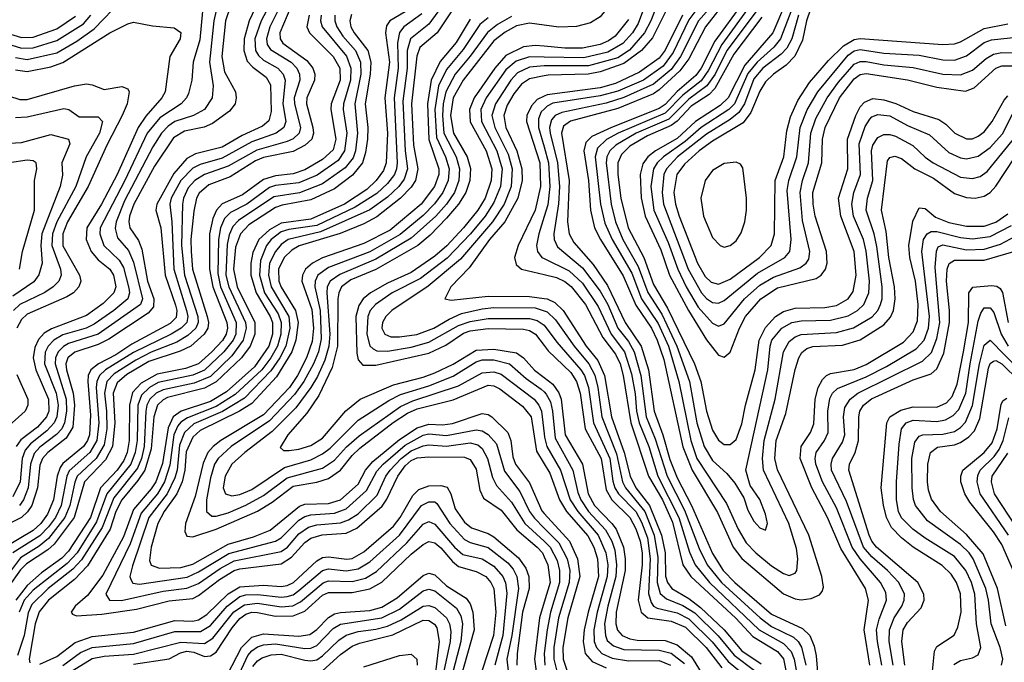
# Model space of a CAD drawing. Header units: inches. Extents: x 501365 to 657855, y 482276 to 547543.
# Tile 432 of 656: x 558224 to 561558, y 534700 to 536874. Entities that reach past the tile are written whole.
import ezdxf

# ---------------------------------------------------------------- set-up
doc = ezdxf.new("R2010")
doc.units = ezdxf.units.IN
doc.header["$MEASUREMENT"] = 0
doc.layers.add('A5553', color=7, linetype='Continuous')
doc.layers.add('A5563', color=7, linetype='Continuous')

msp = doc.modelspace()

# ---------------------------------------------------------------- linework, layer by layer
at = {"layer": 'A5553', "color": 5}
for points, elevation in [([(559150, 537074.8), (559042, 536870), (559020.7, 536810), (559023, 536770), (559032.6, 536752.6), (559050, 536737.4), (559098.8, 536710), (559116.8, 536690), (559122.8, 536670), (559114.9, 536590), (559125.5, 536530), (559119, 536510), (559092.5, 536490), (559010, 536460.4), (558910, 536405.3), (558835.4, 536384.6), (558810, 536371.8), (558770.2, 536330), (558737.1, 536270), (558732.9, 536250), (558739.8, 536190), (558746.2, 536030), (558789.4, 535890), (558793.8, 535870), (558790, 535850), (558770.6, 535830), (558737.1, 535810), (558610, 535748.6), (558514.7, 535690), (558494.8, 535670), (558486, 535650), (558483.7, 535630), (558492.3, 535510), (558485.3, 535450), (558462, 535410), (558391.8, 535348.2), (558383.4, 535330), (558364.2, 535230), (558345.3, 535190), (558322, 535158), (558292, 535128), (558201.6, 535070)], 3340), ([(558975.1, 537030), (558921.6, 536870), (558908.2, 536750), (558918.3, 536698.3), (558954.6, 536630), (558957.7, 536610), (558953.5, 536590), (558935, 536565), (558877.4, 536522.6), (558849.4, 536510.6), (558782.5, 536497.5), (558745.6, 536474.4), (558681, 536379), (558611.3, 536250), (558595.6, 536210), (558593.4, 536190), (558597.3, 536170), (558626.9, 536126.9), (558637.7, 536097.7), (558656.8, 535990), (558678, 535930), (558677.2, 535902.8), (558658.9, 535881.1), (558526.6, 535793.4), (558490, 535775), (558410.5, 535749.5), (558387.6, 535730), (558380.9, 535710), (558383, 535690), (558405, 535610), (558410.4, 535570), (558404.7, 535495.3), (558381.7, 535458.3), (558319.7, 535410), (558301.8, 535390), (558292.7, 535367.3), (558284.9, 535290), (558265.6, 535230), (558251.1, 535208.9), (558230, 535190), (558149.1, 535150.9)], 3280), ([(559086.1, 537050), (559001.6, 536870), (558984.4, 536810), (558982.7, 536770), (558994.3, 536734.3), (559013.6, 536713.6), (559059.3, 536679.3), (559073.3, 536653.3), (559076.1, 536563.9), (559068.1, 536531.9), (559046.3, 536513.7), (558977.7, 536482.3), (558910, 536442.9), (558819.8, 536420.2), (558790, 536404.7), (558746.7, 536353.3), (558688.2, 536250), (558685.4, 536230), (558702.4, 536170), (558717.1, 536010), (558751.6, 535908.4), (558756.2, 535890), (558753.7, 535866.3), (558733.8, 535846.2), (558604.1, 535775.9), (558550, 535740.4), (558490.6, 535709.4), (558465.2, 535690), (558456.7, 535670), (558455.1, 535650), (558464.2, 535535.8), (558460.7, 535470), (558453.8, 535450), (558439.8, 535430), (558370, 535373), (558360.8, 535359.2), (558350.8, 535330), (558338.3, 535250), (558318.8, 535201.2), (558296.3, 535170), (558270, 535146.1), (558174.9, 535090)], 3320), ([(559110.9, 536929.1), (559071.6, 536850), (559060.3, 536810), (559062.2, 536790), (559073, 536773), (559143.1, 536730), (559162.2, 536710), (559171.9, 536690), (559173.3, 536670), (559154.2, 536610), (559154.3, 536590), (559175.5, 536510), (559170.6, 536490), (559150, 536471.6), (559130, 536462.1), (559027.3, 536432.7), (558930, 536378.2), (558849.5, 536350.5), (558817.4, 536330), (558795.2, 536304.8), (558778.9, 536270), (558775.9, 536250), (558772.4, 536110), (558782.2, 536010), (558827.2, 535870), (558828.5, 535850), (558820.4, 535830), (558793.8, 535806.2), (558756.6, 535783.4), (558670, 535749.1), (558617.5, 535722.5), (558543.9, 535676.1), (558519.7, 535650), (558511.2, 535610), (558518.4, 535550), (558519.3, 535490), (558510, 535435.6), (558483.1, 535390), (558419, 535330), (558410.5, 535309.5), (558394.6, 535230), (558377.7, 535190), (558321.6, 535118.4), (558290, 535092.3), (558227, 535053), (558170, 534976.1)], 3360), ([(558210, 536746), (558250, 536739.5), (558350, 536762), (558418.1, 536801.9), (558476.4, 536843.6), (558570, 536942)], 3240), ([(558895.5, 536930), (558881.8, 536870), (558867.2, 536730), (558879.2, 536650), (558875.9, 536610), (558849.6, 536570), (558813.1, 536550), (558750, 536529.7), (558726.5, 536513.5), (558704.6, 536490), (558675.6, 536444.4), (558579.2, 536260.8), (558550.7, 536190), (558547.7, 536167.7), (558555.9, 536135.9), (558593.2, 536093.2), (558610, 536054.1), (558640.4, 535930), (558633.5, 535910), (558490.4, 535810), (558390, 535778.2), (558372.1, 535767.9), (558354.5, 535750), (558345.7, 535730), (558344.6, 535710), (558381.5, 535590), (558382.5, 535550), (558376, 535510), (558366.5, 535490), (558349.1, 535470.9), (558292.6, 535427.4), (558273.4, 535406.6), (558261.4, 535370), (558253.5, 535290), (558237.3, 535250), (558223.8, 535230)], 3260), ([(559661.7, 536930), (559610, 536858.8), (559547, 536810), (559535.9, 536770), (559536.1, 536710), (559521.9, 536598.1), (559529.6, 536430), (559537.2, 536370), (559525.8, 536334.2), (559508.2, 536310), (559470, 536273.3), (559410, 536231.1), (559243.2, 536156.8), (559132.8, 536130), (559110, 536113.7), (559089.9, 536090.1), (559070.4, 536050), (559066.4, 536010), (559075.6, 535970), (559135.7, 535870), (559138.9, 535830), (559125.9, 535770), (559105.1, 535730), (559074.3, 535685.7), (558986, 535594), (558911.2, 535548.8), (558813.6, 535506.4), (558782.1, 535477.9), (558765, 535435), (558757, 535350), (558750, 535324.2), (558723.5, 535270), (558661.5, 535190), (558605.9, 535025.9), (558597.7, 534990), (558600.1, 534980.1), (558607.6, 534967.6), (558630, 534964.4), (558791.5, 534988.5), (558830, 535005.8), (558932.1, 535067.9), (559090.7, 535109.3), (559110, 535121.5), (559170, 535180.5), (559190, 535193.3), (559210, 535199.1), (559290, 535204.5), (559330, 535219), (559399, 535281), (559433.6, 535346.4), (559454.6, 535370), (559530, 535435), (559590, 535468.6), (559610, 535472.9), (559670, 535467.5), (559770, 535486.9), (559790, 535483.5), (559810, 535471), (559839.1, 535439.1), (559866.3, 535346.3), (559918.2, 535278.2), (559950.5, 535210), (559967.1, 535187.1), (560000, 535153.9)], 3560), ([(559698.8, 536921.2), (559638.3, 536830), (559579.6, 536780.4), (559569.1, 536750.9), (559550.6, 536590), (559558.1, 536450), (559572.9, 536370), (559564.2, 536330), (559550, 536307.6), (559514.2, 536270), (559433.3, 536206.7), (559390, 536183.4), (559309, 536151), (559171.1, 536108.9), (559145.3, 536094.7), (559119.5, 536070), (559100.8, 536030), (559101.8, 535990), (559109.5, 535969.5), (559158.6, 535890), (559167.3, 535850), (559159.8, 535790), (559145.2, 535750), (559094.2, 535665.8), (559010, 535576.1), (558968.1, 535550), (558835.5, 535484.5), (558810, 535462.2), (558788.5, 535411.5), (558783.8, 535350), (558774.8, 535310), (558756.2, 535270), (558713.5, 535210), (558691.5, 535170), (558669.5, 535089.5), (558664.2, 535044.2), (558670, 535028.2), (558698.1, 535018.1), (558770, 535021), (558810, 535032.3), (558930, 535099.6), (559015.4, 535124.6), (559072.9, 535147.1), (559171.3, 535228.7), (559190, 535235.1), (559270, 535237.4), (559310.1, 535249.9), (559370, 535302.8), (559395.5, 535350), (559420.2, 535379.8), (559510, 535454.3), (559570, 535492.7), (559610, 535505.7), (559656, 535503.9), (559690, 535508.3), (559790, 535541.8), (559810, 535538.7), (559822.5, 535530), (559877.2, 535477.2), (559887, 535450), (559894.6, 535394.6), (559902.8, 535370), (559950, 535306.9), (559992.1, 535212.1), (560000, 535203.5)], 3580), ([(558110, 536815.4), (558230, 536778.1), (558270, 536779), (558350, 536803.7), (558439.8, 536860.2), (558465.5, 536890)], 3260), ([(559142.6, 536917.4), (559105.2, 536830), (559106, 536810), (559115.3, 536795.3), (559196.3, 536736.3), (559216.3, 536710), (559223.2, 536690), (559222.6, 536670), (559196.8, 536610), (559195.5, 536590), (559217.1, 536510), (559219.2, 536490), (559213.3, 536470), (559190.7, 536449.3), (559150, 536428.2), (559050, 536407.5), (559023.1, 536396.9), (558937.5, 536342.5), (558864.6, 536315.4), (558832.5, 536287.5), (558822.9, 536270), (558813.5, 536226.5), (558804.2, 536130), (558804.8, 536090), (558809.9, 536030), (558859.4, 535870), (558864, 535850), (558861.2, 535830), (558848.9, 535810), (558803.4, 535770), (558767.1, 535752.9), (558662.1, 535717.9), (558586.6, 535673.4), (558554.7, 535645.3), (558540.6, 535610), (558546.6, 535510), (558538, 535430), (558514.8, 535385.2), (558444, 535310), (558408.4, 535190), (558340.6, 535099.4), (558319.3, 535080.7), (558246.8, 535033.2), (558227, 535013), (558185.5, 534954.5)], 3380), ([(558843.2, 536903.2), (558833.9, 536806.1), (558812, 536730), (558807.6, 536670), (558795.5, 536624.5), (558788.8, 536610), (558770.6, 536590), (558698.3, 536541.7), (558656, 536490), (558580, 536330), (558497.1, 536170), (558495.8, 536150), (558508.9, 536110), (558561, 536061), (558575.5, 536035.5), (558594, 535966), (558596, 535950), (558590.8, 535930), (558543.5, 535890), (558476.4, 535843.6), (558449, 535831), (558370, 535807.5), (558339.4, 535790), (558320.3, 535770), (558310.2, 535749.8), (558308.4, 535710), (558348, 535610), (558354.4, 535570), (558349.6, 535530.4), (558340.5, 535510), (558316.6, 535483.4), (558260.4, 535439.6), (558242.6, 535417.4), (558233.2, 535390), (558226.1, 535310), (558200.6, 535259.4)], 3240), ([(559204.1, 536890), (559196.5, 536850), (559205.7, 536830), (559285.7, 536750), (559308.4, 536710), (559308.9, 536670), (559279.3, 536590), (559277.8, 536570), (559294.9, 536470), (559285.7, 536434.3), (559250, 536400.7), (559190, 536366.3), (559150, 536352.5), (559090, 536346.4), (559050, 536333.7), (558978.8, 536281.2), (558910, 536250.8), (558890.2, 536229.8), (558878.6, 536201.4), (558867.2, 536150), (558867.4, 536030), (558878.8, 535970), (558926, 535850), (558927.9, 535830), (558923.3, 535810), (558910.7, 535789.3), (558875.3, 535750), (558830, 535710.3), (558785.7, 535694.3), (558690, 535675.2), (558636.1, 535643.9), (558606.7, 535613.3), (558596.4, 535570), (558595.5, 535450), (558588.2, 535410), (558577.1, 535382.9), (558554.8, 535350), (558497.9, 535290), (558464.5, 535190), (558390, 535075.5), (558367.4, 535052.6), (558297.7, 535002.3), (558250, 534960), (558211.5, 534910)], 3420), ([(559291.8, 536890), (559291.8, 536870), (559298.5, 536850), (559318.5, 536818.5), (559361.4, 536770), (559378.8, 536730), (559379.9, 536690), (559358.9, 536590), (559368.4, 536490), (559361.5, 536430), (559353.7, 536406.3), (559326.9, 536373.1), (559250, 536318.6), (559171.5, 536288.5), (559085.3, 536274.7), (558965.2, 536194.8), (558945.7, 536174.3), (558933.8, 536146.2), (558926.7, 536113.3), (558922.1, 536010), (558932.7, 535970), (558988.9, 535850), (558991.6, 535830), (558980.9, 535790), (558942.9, 535737.1), (558870, 535667.3), (558815.1, 535644.9), (558710, 535622.3), (558686.6, 535610), (558665.4, 535590), (558655.2, 535570), (558651.7, 535550), (558645.8, 535430), (558637, 535390), (558622.7, 535357.3), (558543.6, 535256.4), (558503.8, 535156.2), (558433.5, 535046.5), (558404.6, 535015.4), (558321.1, 534950), (558265, 534895), (558252.8, 534867.2), (558239.7, 534790), (558216.8, 534723.2)], 3460), ([(559245.5, 536890), (559242.6, 536870), (559248.7, 536850), (559331, 536751), (559346, 536710), (559344.2, 536670), (559320.6, 536590), (559319.1, 536570), (559331.7, 536490), (559324.6, 536430), (559302.2, 536397.8), (559232, 536348), (559170, 536322.6), (559090, 536312.7), (559070, 536305.9), (558993.6, 536250), (558938.3, 536221.7), (558918.2, 536201.8), (558904.3, 536170), (558896.9, 536130), (558895, 536015), (558904.7, 535970), (558956.8, 535850), (558956.4, 535810), (558947.1, 535790), (558915.6, 535750), (558850, 535687.8), (558810, 535671.1), (558693.6, 535646.4), (558664.3, 535630), (558636.6, 535603.4), (558624, 535570), (558621.9, 535450), (558615, 535410), (558600.4, 535370), (558519.3, 535270), (558484.7, 535175.3), (558418.6, 535070), (558385.4, 535034.6), (558270, 534943.5), (558239.5, 534910), (558222.6, 534870)], 3440), ([(559347.8, 536892.2), (559342.5, 536870), (559346, 536850), (559356.3, 536830), (559403, 536770), (559413.4, 536730), (559411.4, 536690), (559394.5, 536590), (559403, 536510), (559402.5, 536470), (559395.6, 536424.4), (559384.7, 536390), (559351.5, 536348.5), (559290, 536302.2), (559210, 536264.3), (559113, 536247), (559090, 536238.7), (559000.3, 536179.7), (558972.3, 536150), (558955.1, 536104.9), (558947.8, 536030), (558961.1, 535970), (559020.7, 535850), (559020.4, 535810), (559004.5, 535770), (558975.6, 535730), (558890, 535648.6), (558850, 535627.9), (558724.6, 535595.4), (558710, 535588.5), (558691.1, 535570), (558678.4, 535530), (558670, 535422.6), (558648, 535350), (558624.8, 535315.2), (558569.9, 535250.1), (558550.3, 535210), (558530.2, 535150), (558453.5, 535026.5), (558410, 534979.5), (558322, 534910), (558289.8, 534870.2), (558276.9, 534830), (558256.1, 534710), (558258.1, 534698.1)], 3480), ([(559548.4, 536911.6), (559478, 536870), (559466.3, 536853.7), (559462.8, 536830), (559476.2, 536730), (559460.7, 536610), (559469.6, 536490), (559464.6, 536390), (559456.4, 536363.6), (559431, 536330), (559399.9, 536300.1), (559323.8, 536250), (559210, 536199), (559110, 536185.9), (559070, 536163.2), (559033.6, 536130), (559013.7, 536086.3), (559007.1, 536050), (559006.7, 536010), (559024.5, 535950), (559072.5, 535870), (559080, 535850), (559080.5, 535810), (559067.4, 535770), (559019.8, 535700.2), (558924.6, 535615.4), (558870, 535582.3), (558770.7, 535549.3), (558743.4, 535530), (558727, 535493), (558707.7, 535372.4), (558685.2, 535310), (558670, 535286.4), (558610, 535217.2), (558576.1, 535123.9), (558505.7, 534994.3), (558454, 534926), (558412.2, 534890), (558398.9, 534870), (558403.1, 534863.1), (558417, 534857), (558502.5, 534862.5), (558619.9, 534880.1), (558730, 534908.3), (558810, 534916.2), (558830, 534925.5), (558900.4, 534979.6), (558950, 535010), (558970, 535016.6), (559110, 535033.5), (559144.7, 535055.3), (559190, 535105.2), (559210, 535120), (559248.8, 535131.2), (559330, 535136.6), (559366, 535154), (559451.7, 535228.3), (559467.7, 535252.3), (559504.4, 535330), (559530, 535365.1), (559550, 535382.3), (559570, 535391.4), (559610, 535395.1), (559730, 535393.9), (559750, 535385.7), (559770, 535353.9), (559782.3, 535282.3), (559795.2, 535255.2), (559854.6, 535214.6), (559908, 535148), (559976.6, 535090), (559994, 535070), (560000, 535057)], 3520), ([(559586.3, 536893.7), (559525.1, 536850), (559510, 536830.7), (559503.6, 536796.4), (559505.4, 536710), (559491.9, 536610), (559502, 536390), (559500.7, 536370), (559493.1, 536350), (559470, 536320.2), (559433.6, 536286.4), (559359.7, 536240.3), (559230, 536177.9), (559135.2, 536164.8), (559110, 536156.5), (559075.4, 536130), (559060, 536110), (559040.2, 536059.8), (559036.1, 536010), (559053.2, 535950), (559099.2, 535879.2), (559109.9, 535850), (559108.2, 535810), (559096.8, 535770), (559074.2, 535730), (559044, 535690), (558953.9, 535606.1), (558890, 535565.3), (558792.9, 535527.1), (558770, 535511.9), (558760.3, 535499.7), (558746.4, 535470), (558733, 535367), (558714.4, 535310), (558690.5, 535270), (558635.5, 535204.5), (558598.8, 535101.2), (558515.9, 534930), (558528.5, 534910), (558569.1, 534909.1), (558710, 534940.2), (558790, 534951), (558830, 534966.8), (558902.8, 535017.2), (558950, 535042.7), (559110, 535074.3), (559131, 535089), (559170, 535134.3), (559202.6, 535157.4), (559230, 535165.5), (559310, 535172.3), (559338.1, 535181.9), (559370, 535202.8), (559434.3, 535265.7), (559463.6, 535330), (559478.3, 535350), (559515.8, 535390), (559550, 535415.7), (559590, 535432.6), (559610, 535436), (559670, 535430.8), (559750, 535442.7), (559776.1, 535436.1), (559790, 535423.3), (559807.9, 535390), (559824.9, 535324.9), (559838.2, 535298.2), (559890, 535241.6), (559934.9, 535170), (560000, 535109.2)], 3540), ([(558125.8, 536845.8), (558230, 536813.8), (558270, 536815.2), (558350, 536843.4), (558413.8, 536886.2)], 3280), ([(558210, 536705.1), (558250, 536699.1), (558330, 536714.8), (558370, 536729.2), (558530, 536829.7), (558590, 536860.3), (558610, 536865.6), (558673.6, 536853.6), (558746.9, 536846.9), (558770, 536831.2), (558767.5, 536810), (558732.2, 536750), (558716.6, 536630), (558705.9, 536610), (558651.8, 536548.2), (558625.9, 536510), (558553.9, 536350), (558500.8, 536250), (558452.1, 536170), (558449.1, 536130), (558466.4, 536090), (558490, 536061.7), (558529.1, 536030), (558541.6, 536010), (558550, 535970), (558543, 535950), (558506.4, 535913.6), (558450, 535873), (558331.9, 535828.1), (558306.6, 535813.4), (558287.6, 535792.4), (558275.5, 535764.5), (558270, 535730), (558278.7, 535690), (558321.6, 535590), (558322.4, 535550), (558314.8, 535530), (558284.2, 535495.8), (558227.7, 535452.3), (558212.1, 535430)], 3220), ([(559750, 536876.2), (559702.5, 536797.5), (559647.5, 536732.5), (559617.8, 536670), (559604.9, 536590), (559609.3, 536469.3), (559643.4, 536370), (559643.1, 536350), (559629.1, 536310), (559583.6, 536250), (559478.3, 536161.7), (559390, 536116.4), (559250, 536068.1), (559215.3, 536050), (559192.1, 536030), (559181.5, 536010), (559179.8, 535990), (559213.9, 535893.9), (559219.1, 535830), (559214.6, 535785.4), (559194.9, 535730), (559164.5, 535670), (559137.9, 535630), (559050, 535536.9), (558905.9, 535450), (558878.9, 535430), (558861.7, 535410), (558845.8, 535374.2), (558818.9, 535261.1), (558785.2, 535170), (558783, 535143), (558790, 535127.2), (558810, 535124.2), (558890, 535150.2), (559030, 535211.3), (559078.6, 535241.4), (559150, 535296.3), (559230.9, 535309.1), (559270, 535321.6), (559310.4, 535349.6), (559350, 535399.1), (559376, 535424), (559489, 535511), (559537.5, 535542.5), (559570, 535557.7), (559691.7, 535588.3), (559810, 535637.8), (559830, 535635.7), (559850, 535625.3), (559926.9, 535566.9), (559955.8, 535530), (559974.2, 535414.2), (560000, 535371.3)], 3620), ([(559810, 536880.9), (559782.5, 536857.5), (559726.3, 536773.7), (559670, 536705.7), (559642.6, 536650), (559630.2, 536570), (559635.2, 536475.2), (559666.5, 536410), (559678, 536370), (559674.7, 536330), (559657.1, 536290), (559628.4, 536251.6), (559590, 536211.8), (559512.1, 536147.9), (559410, 536089.2), (559270, 536035.8), (559233.9, 536010), (559224.3, 535990), (559223.4, 535970), (559241.5, 535890), (559245.2, 535794.8), (559235.5, 535750), (559219.1, 535710), (559186.9, 535650), (559154.5, 535605.5), (559070, 535517), (558940.7, 535430), (558896.3, 535390), (558884.4, 535370), (558870, 535324.6), (558857.1, 535250), (558856.5, 535210), (558874.9, 535194.9), (558890, 535194.7), (558930, 535206.1), (558990, 535231.5), (559050, 535263.9), (559130, 535323.6), (559250, 535356.6), (559290, 535383.8), (559331.1, 535428.9), (559373.5, 535466.5), (559514.2, 535565.8), (559555.2, 535584.8), (559710, 535635.6), (559790, 535679.7), (559830, 535683.2), (559854.9, 535674.9), (559966.2, 535590), (559982.5, 535570), (559991.4, 535550), (560000, 535473.1)], 3640), ([(559890, 536885), (559842.2, 536857.8), (559808.6, 536831.4), (559750, 536750.7), (559698.9, 536690), (559667.7, 536630), (559658.2, 536590), (559655.9, 536550), (559660.9, 536490), (559702.4, 536410), (559713.5, 536370), (559711.7, 536330), (559696.7, 536290), (559669.4, 536250), (559633.6, 536210), (559550, 536135.3), (559430, 536063.5), (559307.9, 536012.1), (559275.7, 535990), (559265.2, 535970), (559263.7, 535950), (559274.1, 535810), (559270.9, 535770), (559258, 535722), (559232.6, 535667.4), (559210.5, 535629.5), (559158.8, 535561.2), (559079.4, 535480.6), (558986.4, 535410), (558942.3, 535370), (558920.2, 535330), (558913.7, 535290), (558921.6, 535270), (558943.1, 535263.1), (558970, 535267.4), (559010, 535284.4), (559121.3, 535358.7), (559210, 535384.7), (559250, 535404.9), (559275.4, 535424.6), (559370, 535519.7), (559474.7, 535585.3), (559514.2, 535605.8), (559610, 535635.4), (559691.8, 535668.2), (559770, 535716.2), (559790, 535722.8), (559830, 535723.2), (559882.4, 535710), (559939.6, 535659.6), (559990, 535624.6), (560000, 535614.6)], 3660), ([(560000, 536856), (559950, 536862.7), (559906.9, 536853.1), (559867.9, 536832.1), (559830, 536802.8), (559725.6, 536670), (559692.5, 536610), (559682.9, 536550), (559692.9, 536490), (559739.1, 536410), (559750.3, 536370.3), (559748.6, 536330), (559734.6, 536290), (559709.6, 536250.4), (559670, 536203), (559614.7, 536145.3), (559572.8, 536110), (559430, 536028.8), (559346, 535994), (559314.4, 535970), (559304.4, 535950), (559301.7, 535930), (559300.6, 535770), (559282.8, 535697.2), (559237.4, 535602.6), (559196.7, 535543.3), (559131.9, 535470), (559106.5, 535426.5), (559117.1, 535417.1), (559136.7, 535416.7), (559170, 535421.4), (559210, 535433.8), (559250, 535458.1), (559329.1, 535550.9), (559377.1, 535590), (559490, 535638.8), (559590, 535664.5), (559630, 535679.2), (559691.9, 535708.1), (559770, 535756.5), (559830, 535759.9), (559906.8, 535746.8), (559930, 535730.1), (559967.9, 535687.9), (560000, 535663.9)], 3680), ([(560000, 536784.2), (559970, 536787.1), (559930, 536782.2), (559870, 536752.6), (559833.3, 536710), (559763.6, 536610), (559747.4, 536570), (559750, 536528.6), (559804.1, 536430), (559822.7, 536370), (559821.2, 536330), (559800.4, 536270), (559775.3, 536230), (559727, 536170), (559670.5, 536109.5), (559630, 536073.6), (559550, 536018.3), (559470, 535982.7), (559412.5, 535950), (559387.2, 535930), (559372.8, 535907.2), (559363, 535870), (559365.8, 535745.8), (559370, 535723), (559385.7, 535705.7), (559430, 535705.3), (559610, 535746), (559666.7, 535773.3), (559726.8, 535813.2), (559750, 535821.9), (559810, 535829.5), (559930, 535826.6), (559950, 535822.1), (559970.6, 535810.6), (560000, 535772.1)], 3720), ([(560000, 536748), (559950, 536748.9), (559905.9, 536734.1), (559870, 536704.4), (559804.1, 536610), (559785.7, 536570), (559788.1, 536530), (559840, 536430), (559857.6, 536370), (559852.4, 536310), (559830, 536255.5), (559800.7, 536210), (559750.8, 536150), (559672.2, 536067.8), (559581.2, 535998.8), (559485.3, 535950), (559429.1, 535910), (559411.3, 535890), (559402.7, 535870), (559399.5, 535810), (559410, 535770.8), (559420.6, 535760.6), (559433.8, 535753.8), (559470, 535752.8), (559550, 535766.5), (559610, 535782.7), (559710, 535839.3), (559750, 535853.5), (559810, 535863.2), (559950, 535863.4), (559976.4, 535856.4), (560000, 535840.5)], 3740), ([(560000, 536717.6), (559950, 536713.2), (559910, 536694), (559887, 536670), (559834.9, 536590), (559823.5, 536550), (559833.4, 536510), (559878.7, 536418.7), (559891.3, 536370), (559887.9, 536310), (559864.2, 536250), (559825.3, 536190), (559716.7, 536063.4), (559607.6, 535972.4), (559484.5, 535890), (559464, 535870), (559452.9, 535850), (559450.5, 535830), (559460.6, 535810), (559481.3, 535801.3), (559510, 535800.8), (559569.1, 535809.1), (559627.1, 535830), (559678.6, 535861.4), (559720.3, 535879.7), (559790, 535896.1), (559830, 535899.9), (559970, 535899.2), (560000, 535889.4)], 3760), ([(558150, 536628.2), (558224.7, 536604.7), (558250, 536604), (558410, 536650.4), (558450, 536656.9), (558470, 536654.3), (558510, 536638.3), (558570, 536648.4), (558590, 536640.7), (558595.1, 536630), (558588.5, 536590), (558571.3, 536550), (558519.9, 536450), (558456.6, 536310), (558386.6, 536190), (558370, 536150), (558370, 536109.1), (558426.4, 536010), (558431, 535990), (558424.5, 535970), (558406.4, 535950), (558383.5, 535936.5), (558250, 535878.3), (558230, 535859.9), (558214.3, 535830)], 3180), ([(560000, 536684), (559950, 536674.4), (559923.9, 536656.1), (559897.1, 536622.9), (559874.5, 536585.5), (559863.4, 536550), (559870.9, 536510), (559907.8, 536430), (559924.1, 536370), (559925.1, 536330), (559911.1, 536270), (559866.5, 536190), (559814.6, 536130), (559745.8, 536034.2), (559684.6, 535970), (559663.7, 535930), (559684.8, 535924.8), (559810, 535938.2), (559950, 535937.6), (560000, 535931.4)], 3780), ([(560000, 536615.2), (559976.1, 536603.9), (559956.8, 536583.2), (559941.8, 536550), (559940.3, 536530), (559985.4, 536390), (559987.3, 536310), (559970, 536230), (559911.9, 536110), (559900.1, 536070), (559905.5, 536045.5), (559923.2, 536030), (560000, 536012.1)], 3820), ([(558210, 536542.8), (558250, 536545.2), (558373.3, 536573.3), (558390.7, 536570.7), (558425.4, 536545.4), (558490, 536545.7), (558505.2, 536530), (558494.3, 536490), (558449.1, 536410), (558414.4, 536310), (558350.4, 536190), (558335.2, 536150), (558333.4, 536110), (558362.4, 536030), (558364.3, 536010), (558357, 535990), (558337.7, 535970), (558309, 535951), (558225.1, 535910), (558203, 535890)], 3160), ([(560000, 536572), (559990, 536562.4), (559980.9, 536539.1), (559981.3, 536510), (560000, 536443.8)], 3840), ([(558170, 536455.5), (558230, 536459.2), (558330, 536485.5), (558389.1, 536470), (558393.8, 536453.8), (558367.4, 536390), (558368.7, 536348.7), (558361.8, 536310), (558299, 536150), (558296, 536110), (558300.5, 536050), (558289.5, 536010.5), (558272.3, 535987.7), (558201.5, 535938.5)], 3140), ([(558223.5, 536030), (558233.6, 536090), (558273.9, 536230), (558274.4, 536330), (558282.3, 536370), (558279.8, 536390), (558270, 536396.6), (558250, 536398.4), (558190, 536389.5)], 3120), ([(560000, 536207.9), (559981.9, 536150), (559974.7, 536110), (559978.1, 536090), (559992.7, 536070), (560000, 536066.4)], 3840), ([(558214.2, 535674.2), (558251.7, 535590), (558251.9, 535570), (558242.9, 535550), (558176, 535490)], 3180), ([(558293, 534693), (558350, 534719.8), (558412.6, 534767.4), (558470, 534787.1), (558610, 534801.4), (558750, 534840.9), (558810, 534839), (558830, 534843.6), (558857.9, 534862.1), (558930, 534931.3), (558970, 534954.8), (559050, 534961.3), (559110, 534955.9), (559130, 534959.4), (559151.1, 534970), (559230, 535043.1), (559250, 535054.2), (559270, 535056.9), (559331.6, 535048.4), (559350, 535051.4), (559390, 535073.8), (559490, 535160.1), (559513.1, 535190), (559555.9, 535264.1), (559575.7, 535284.3), (559610, 535296.6), (559650, 535298.4), (559672.2, 535292.2), (559684.6, 535270), (559698.8, 535218.8), (559730, 535174.3), (559754.6, 535154.6), (559810, 535135.5), (559830, 535123.9), (559913.8, 535053.8), (559938.2, 535018.2), (559947.9, 534990), (559949.5, 534950), (559926.7, 534870), (559909.1, 534730), (559908.1, 534690)], 3480), ([(558370, 534689.4), (558430, 534733.1), (558470, 534749.8), (558610, 534763.4), (558750, 534804.6), (558836.4, 534803.6), (558870, 534824.9), (558926.9, 534890), (558970, 534922.4), (558990, 534928), (559030, 534929.7), (559110, 534920.7), (559130, 534922.2), (559150, 534928.7), (559170, 534942.3), (559250, 535010), (559270, 535015.9), (559330, 535009.3), (559370, 535016.1), (559410, 535039.7), (559510, 535129.6), (559584.6, 535230), (559610, 535243.2), (559630, 535242.4), (559637, 535237), (559680.6, 535170), (559730, 535115.4), (559750, 535105.1), (559810, 535088.4), (559876.6, 535036.6), (559895, 535015), (559907.6, 534990), (559913.2, 534950), (559890.6, 534790), (559874.2, 534710), (559881.4, 534641.4)], 3460), ([(558319.2, 534620.8), (558470, 534712.3), (558510, 534720.4), (558610, 534726.9), (558770, 534767.8), (558850, 534763.4), (558878.5, 534781.5), (558949.6, 534870.4), (558985.3, 534894.7), (559030, 534899.9), (559110, 534887), (559148.6, 534891.4), (559175.3, 534904.7), (559251.3, 534968.7), (559270, 534975.4), (559350, 534973.4), (559395.6, 534984.4), (559432.8, 535007.2), (559535.5, 535104.5), (559590, 535167.3), (559610, 535175.8), (559630, 535167.7), (559696.7, 535090), (559725.2, 535065.2), (559790, 535049.6), (559830, 535025.2), (559859.9, 534990), (559868.9, 534968.9), (559873.6, 534933.6), (559860.3, 534790), (559832.8, 534690)], 3440), ([(558610, 534693.3), (558730, 534711.4), (558768.6, 534731.4), (558790, 534737.2), (558813.7, 534733.8), (558850, 534719.1), (558870, 534721.5), (558890, 534734.5), (558943.4, 534816.6), (558970, 534848.1), (558990, 534862.6), (559010, 534869), (559030, 534868.7), (559090, 534856.4), (559150, 534857.6), (559190, 534873), (559250, 534926.5), (559270, 534935.8), (559350, 534935.5), (559410, 534948.2), (559450, 534971.3), (559550, 535065.9), (559590, 535098.3), (559610, 535108.5), (559630, 535104.1), (559650, 535087.7), (559690, 535041), (559710, 535024.2), (559770, 535007.2), (559802.1, 534990), (559819.4, 534970), (559829.3, 534949.3), (559836.2, 534870), (559829, 534790), (559789.5, 534670)], 3420), ([(558911.6, 534628.4), (558975.2, 534750), (559010, 534785), (559050, 534796.4), (559170, 534788.3), (559206.2, 534793.8), (559230, 534810.6), (559270, 534851.4), (559290, 534863.9), (559311.1, 534868.9), (559410, 534874.8), (559450, 534886.9), (559502.2, 534917.8), (559590, 534993.6), (559610, 535001.8), (559630, 534996), (559670, 534958.1), (559736.4, 534916.4), (559750, 534897.5), (559758.8, 534870), (559763.1, 534810), (559718.5, 534650)], 3380), ([(558933.8, 534586.2), (558996.8, 534723.2), (559010, 534738.7), (559030, 534751.7), (559050, 534758.6), (559090, 534762), (559190, 534747.1), (559210, 534747.9), (559230, 534757.2), (559286.2, 534813.8), (559310, 534829.1), (559450, 534850.9), (559510, 534880.1), (559590, 534941.6), (559610, 534947.2), (559630, 534941.4), (559702.8, 534882.8), (559717.5, 534857.5), (559723.5, 534830), (559717.5, 534770), (559686.3, 534650)], 3360), ([(559014.2, 534685.8), (559030, 534705), (559045.3, 534714.7), (559075.3, 534724.7), (559110, 534727.1), (559190, 534707.5), (559210, 534704.6), (559230, 534708.5), (559250, 534721.2), (559304.9, 534775.1), (559330, 534791.7), (559370, 534804.1), (559430, 534811.6), (559470, 534822.2), (559516.3, 534843.7), (559590, 534890.3), (559610, 534892.5), (559630, 534885.5), (559669.9, 534849.9), (559680, 534830), (559683.9, 534803.9), (559682, 534770), (559659.9, 534670)], 3340), ([(560000, 534903.2), (559984, 534850), (559967.8, 534710), (559972.6, 534670), (560000, 534627.9)], 3520), ([(559250, 534671), (559310, 534726.8), (559350, 534754), (559375.3, 534764.7), (559487.2, 534792.8), (559590, 534842.4), (559610, 534840.8), (559629.1, 534829.1), (559636.6, 534816.6), (559644.6, 534770), (559623.1, 534590)], 3320), ([(559390, 534684.8), (559510, 534722.4), (559550, 534727.5), (559568.8, 534710), (559570, 534690)], 3280)]:
    msp.add_lwpolyline(points, dxfattribs=dict(at, elevation=elevation))
at = {"layer": 'A5563', "color": 5}
for points, elevation in [([(560000, 537588), (560029.9, 537569.9), (560170, 537525.7), (560210, 537523.5), (560289.5, 537529.5), (560304.1, 537524.1), (560353, 537473), (560379.6, 537459.6), (560430, 537443.9), (560449, 537430), (560449.8, 537390), (560437.8, 537350), (560356.2, 537230), (560335.9, 537130), (560322.7, 537097.3), (560303.7, 537070), (560258, 537022), (560250, 537008), (560228.3, 536931.7), (560190, 536884.4), (560156.7, 536863.3), (560109.3, 536850.7), (560050, 536849.2), (560000, 536856)], 3680), ([(560351.7, 536950), (560318.9, 536861.1), (560298.9, 536830), (560266.8, 536793.2), (560215.4, 536764.6), (560134.4, 536745.6), (560000, 536748)], 3740), ([(560386.5, 536933.5), (560361.6, 536870), (560340.3, 536830), (560288.6, 536771.4), (560250, 536745.3), (560150, 536717.8), (560010, 536718.5), (560000, 536717.6)], 3760), ([(560593.2, 536950), (560522.9, 536870), (560462.3, 536750), (560430, 536706.2), (560370, 536656.5), (560270, 536610.6), (560210, 536591.6), (560059.7, 536560.3), (560037.5, 536550), (560024.5, 536535.5), (560018.1, 536510), (560020.5, 536490), (560044.8, 536390), (560052.2, 536310), (560048.6, 536251.4), (560032.4, 536150), (560034.2, 536130), (560045.4, 536105.4), (560130, 536034.9), (560190, 535955.6), (560215.8, 535910), (560250, 535830), (560285.3, 535785.3), (560305.4, 535750), (560327.5, 535670), (560345.9, 535530), (560375.9, 535455.9), (560416.8, 535330), (560475, 535215), (560524.5, 535084.5), (560551.8, 535030), (560600.5, 534970), (560732, 534850), (560770, 534821.3), (560844.4, 534784.4), (560860.1, 534770), (560871.4, 534751.4), (560886.6, 534690)], 3860), ([(560624.2, 536950), (560546.1, 536850), (560490, 536741.7), (560459.2, 536700.8), (560390, 536636.4), (560370, 536623.3), (560250, 536573.9), (560088.8, 536531.2), (560065.9, 536514.1), (560059.1, 536490), (560084.7, 536330), (560079.7, 536190), (560084.5, 536150), (560100.1, 536120.1), (560166, 536046), (560215.1, 535975.1), (560274.3, 535850), (560328.4, 535770), (560353.8, 535690), (560372.9, 535550), (560402.2, 535470), (560425.7, 535385.7), (560450, 535324), (560499.5, 535230), (560570, 535068.1), (560606.4, 535010), (560645.4, 534970), (560770, 534862.3), (560874.7, 534814.7), (560900.2, 534790), (560914.3, 534754.3), (560921.2, 534721.3), (560935.1, 534555.1)], 3880), ([(560672, 536930), (560578.4, 536801.6), (560532.3, 536710), (560514.2, 536685.8), (560450, 536631.2), (560410, 536587.1), (560390, 536573.2), (560228.6, 536510), (560161.5, 536478.5), (560141.4, 536458.6), (560134, 536430), (560149.7, 536330), (560157.4, 536230), (560171.1, 536170), (560190.7, 536130), (560268.1, 536008.1), (560310, 535908.8), (560363.9, 535830), (560382.2, 535790), (560405, 535725), (560470, 535428.4), (560501, 535350), (560587, 535207), (560640.6, 535090), (560670, 535050.7), (560810, 534931), (560850, 534914.7), (560870, 534911.8), (560904.6, 534915.4), (560932.1, 534927.9), (560941, 534939), (560946.2, 534953.8), (560940.8, 534990), (560896.2, 535130), (560790.6, 535350.6), (560781.3, 535390), (560785.2, 535450), (560818.6, 535541.4), (560850, 535690.2), (560862.1, 535730), (560872.3, 535747.7), (560890, 535761.3), (560910, 535768), (561010, 535773.3), (561070, 535791.3), (561150, 535841.2), (561172.4, 535867.6), (561182.5, 535890), (561188.7, 535930), (561185.9, 535970), (561166.7, 536070), (561158.1, 536158.1), (561142.5, 536230), (561162.8, 536397.2), (561170, 536408.3), (561187.6, 536412.4), (561210, 536404.7), (561255.4, 536370), (561317.9, 536337.9), (561390, 536286.7), (561430, 536272.1), (561459, 536270), (561490, 536277), (561510.7, 536290), (561530, 536311), (561593.2, 536406.8)], 3920), ([(560697.9, 536922.1), (560601.4, 536790), (560556.9, 536703.1), (560532.1, 536667.9), (560470, 536618.9), (560410, 536557.5), (560250.7, 536490), (560211.5, 536468.5), (560180.8, 536439.2), (560172.6, 536410), (560191.1, 536250), (560205.5, 536185.5), (560230.2, 536130), (560296.8, 536016.8), (560329.7, 535929.7), (560386.5, 535846.5), (560421.1, 535770), (560456.2, 535650), (560496.6, 535450), (560517.5, 535390), (560617.6, 535237.6), (560657.1, 535150), (560684.5, 535104.5), (560717.3, 535070), (560770, 535026.4), (560810, 535000.1), (560830, 534993.9), (560850, 535001.2), (560855.2, 535010), (560859.5, 535050), (560854.8, 535085.2), (560828.2, 535170), (560743.1, 535350), (560739.5, 535390), (560745.4, 535450), (560782.8, 535590), (560810.5, 535750), (560830, 535785.8), (560850, 535801.1), (560870.8, 535809.2), (560990, 535815.5), (561048.1, 535831.9), (561111.3, 535868.7), (561129.9, 535890), (561139.3, 535910), (561144.2, 535930), (561144.8, 535970), (561126.3, 536106.3), (561117.1, 536150), (561090.7, 536230), (561094.4, 536270), (561112.8, 536330), (561108.6, 536430), (561113, 536450), (561130, 536475.1), (561150, 536485.7), (561170, 536485.9), (561190, 536479.7), (561248.4, 536448.4), (561290, 536409), (561317.1, 536390), (561410, 536341.5), (561450, 536336.4), (561475.9, 536344.1), (561499.7, 536360.3), (561610, 536494.7)], 3940), ([(560817.7, 536930), (560774.6, 536830), (560680.1, 536719.9), (560623.1, 536610), (560596.2, 536583.8), (560512.9, 536530), (560450, 536472.1), (560376.9, 536430), (560351.6, 536410), (560334, 536386), (560324.9, 536350), (560328.6, 536271.4), (560341.9, 536210), (560395.2, 536095.2), (560424.9, 536010), (560488.7, 535890), (560550, 535790.9), (560590, 535739.1), (560610, 535732.4), (560630, 535749.5), (560661, 535830), (560682.2, 535870), (560734.1, 535930), (560790, 535966.5), (560921, 535999), (560938.1, 536010), (560952.3, 536030), (560957.9, 536050), (560955.7, 536090), (560917.3, 536210), (560910.6, 536250), (560910, 536290), (560940.1, 536390), (560942.1, 536470), (560952, 536510), (561000.4, 536610), (561050, 536674.6), (561070, 536689), (561090, 536692.6), (561230, 536671.1), (561330, 536645.7), (561427.3, 536632.7), (561456.6, 536643.4), (561529.5, 536710), (561550, 536717.9), (561590, 536718.3)], 4020), ([(560415.9, 536910), (560367.1, 536812.9), (560329.9, 536770.1), (560270, 536725.5), (560190, 536697.7), (560149.6, 536690.4), (560013.4, 536686.6), (560000, 536684)], 3780), ([(560510, 536900.3), (560490, 536874.1), (560437.2, 536762.8), (560402.8, 536717.2), (560336.5, 536670), (560250, 536632.1), (560190, 536616.3), (560030, 536591.4), (560010, 536581.6), (560000, 536572)], 3840), ([(560468.8, 536890), (560410, 536770.8), (560390, 536744.4), (560323.5, 536696.5), (560242.2, 536657.8), (560190, 536643.9), (560010, 536620), (560000, 536615.2)], 3820), ([(560717.6, 536902.4), (560619, 536770), (560578.6, 536690), (560550.9, 536650), (560490, 536605.6), (560422.1, 536537.9), (560312, 536490), (560242.4, 536450), (560222, 536430), (560212.4, 536410), (560210.2, 536390), (560226.5, 536250), (560241.5, 536190), (560267, 536130), (560318.9, 536038.9), (560350.7, 535950.7), (560398.2, 535878.2), (560449.9, 535770), (560492.7, 535650), (560517.6, 535510), (560542.4, 535430), (560570, 535383), (560618.9, 535338.9), (560646.3, 535306.3), (560675.9, 535255.9), (560690, 535215.2), (560710, 535177.6), (560730, 535154.4), (560750, 535147.1), (560756.7, 535170), (560750, 535201.3), (560730, 535250.6), (560697.6, 535297.6), (560683.1, 535350), (560757.9, 535690), (560765.3, 535770), (560771.5, 535790), (560804.4, 535830), (560839.1, 535850), (560870, 535855.8), (560970, 535857), (561030, 535872.3), (561061.3, 535890), (561082.2, 535910), (561099.1, 535950), (561101.4, 535990), (561090.9, 536090.9), (561081.4, 536130), (561047.8, 536210), (561042, 536250), (561049.2, 536290), (561071.3, 536350), (561066.2, 536453.8), (561086.9, 536513.1), (561102.6, 536537.4), (561110, 536545.3), (561130, 536553.6), (561170, 536548.9), (561230, 536516.5), (561304.7, 536484.7), (561370, 536424.6), (561410, 536406.5), (561430, 536403.2), (561470, 536412), (561510, 536441.7), (561551.5, 536488.5), (561585.6, 536554.4)], 3960), ([(560839.1, 536910), (560800.5, 536810), (560778.3, 536781.7), (560720.8, 536730), (560690, 536691.7), (560644.8, 536590), (560624.9, 536570), (560532.3, 536510), (560477.4, 536462.6), (560404.4, 536410), (560382.7, 536390), (560370.3, 536370), (560361.7, 536310), (560371.9, 536230), (560420.3, 536120.3), (560452.2, 536030), (560480.7, 535970), (560522, 535902), (560570, 535847.2), (560590, 535837.5), (560610, 535845.4), (560678.9, 535930), (560730, 535975.7), (560776.7, 536003.3), (560865.4, 536034.6), (560887.2, 536050), (560895.9, 536064.1), (560900.2, 536090), (560875.1, 536195.1), (560867.1, 536290), (560874.7, 536330), (560895.5, 536390), (560903.2, 536490), (560920, 536540), (560958.9, 536610), (560996.9, 536663.1), (561050, 536723.4), (561070, 536732.5), (561090, 536732.4), (561150, 536721.7), (561250, 536712), (561350, 536689.8), (561410, 536687.9), (561450, 536703.2), (561496.9, 536743.1), (561521.9, 536758.1), (561550, 536763.1), (561650, 536762.4)], 4040), ([(560861.5, 536890), (560839, 536810), (560821.9, 536778.1), (560802.8, 536757.2), (560740.7, 536710), (560710, 536674), (560678.9, 536590), (560659.6, 536560.4), (560630, 536536.1), (560550, 536486.7), (560452.1, 536410), (560414.6, 536370), (560405.8, 536350), (560399.3, 536290), (560403.8, 536250), (560488.2, 536030), (560532.4, 535950), (560550, 535930.7), (560570, 535917.6), (560590, 535915.5), (560610, 535924.6), (560722.9, 536017.1), (560814.5, 536070), (560831.8, 536090), (560836.4, 536130), (560823.3, 536296.7), (560828.6, 536330), (560855.5, 536410), (560866.8, 536510), (560890.9, 536569.1), (560927.3, 536630), (561030, 536754.2), (561050, 536768.8), (561070, 536773.3), (561150, 536761.4), (561270, 536754), (561350, 536737.9), (561390, 536737.3), (561430, 536751.8), (561490, 536797.1), (561514.3, 536805.7), (561610, 536815.8)], 4060), ([(560901.6, 536910), (560887.9, 536870), (560875.1, 536804.9), (560849, 536751), (560819.5, 536720.5), (560776.7, 536690), (560750, 536663.9), (560730, 536632.8), (560699.5, 536560.5), (560674.3, 536525.7), (560570, 536462.9), (560525.4, 536430), (560475.1, 536384.9), (560449.8, 536350), (560438.9, 536290), (560444.6, 536250), (560456.8, 536210), (560518.8, 536050), (560545, 536005), (560565.6, 535985.6), (560590, 535979.3), (560630, 535996.7), (560729.2, 536070), (560769.3, 536110), (560780.6, 536150), (560782.7, 536330), (560811.8, 536410), (560821.6, 536498.4), (560834.7, 536545.3), (560859.5, 536600.5), (560898.5, 536661.5), (560963.3, 536736.7), (561014.1, 536785.9), (561050, 536807.4), (561070, 536810.6), (561350, 536790.8), (561390, 536793), (561410, 536799.5), (561490, 536844.3), (561570, 536860.6)], 4080), ([(560285.3, 536874.7), (560241, 536819), (560217.7, 536802.3), (560190, 536790.3), (560130, 536777.7), (560070, 536777.4), (560000, 536784.2)], 3720), ([(560737.3, 536882.7), (560642.4, 536757.6), (560578.3, 536641.7), (560558.4, 536621.6), (560498.1, 536581.9), (560450, 536531.1), (560430, 536515.9), (560350, 536481.4), (560290, 536445.8), (560261.9, 536418.1), (560249.4, 536390), (560249.5, 536350), (560259.2, 536270), (560285, 536170), (560337.8, 536070), (560370, 535978), (560418.1, 535898.1), (560509.7, 535710), (560530.4, 535650), (560550, 535549.2), (560570, 535485.5), (560590, 535451.9), (560610, 535437.1), (560630, 535436.4), (560650, 535454.3), (560670, 535507.1), (560681.8, 535570), (560714.6, 535690), (560727.7, 535790), (560750, 535833.2), (560783.5, 535870), (560810, 535887.4), (560850, 535897.8), (560950, 535899.9), (560990, 535907.3), (561030, 535929.7), (561046, 535954), (561056.4, 536010), (561050.2, 536090), (561004.5, 536210), (560996.8, 536270), (561027.8, 536370), (561026.9, 536470), (561055, 536550), (561070, 536579.7), (561084.3, 536595.7), (561112.6, 536607.4), (561150, 536602.7), (561191, 536591.1), (561250, 536563.6), (561336.8, 536536.8), (561360.5, 536520.5), (561390.8, 536490), (561430, 536470.9), (561450, 536471.3), (561470, 536479.7), (561490, 536495.3), (561517.6, 536530), (561557.7, 536602.3), (561570, 536616.5)], 3980), ([(560000, 536443.8), (560015.2, 536390), (560019.5, 536310), (560012.4, 536247.6), (560000, 536207.9)], 3840), ([(561102.3, 534690), (561083.1, 534810), (561098.5, 534910), (561088.3, 534950), (561005.2, 535085.2), (560959.2, 535190), (560906.7, 535290), (560867, 535390), (560870.5, 535430), (560902.1, 535477.9), (560912.8, 535507.2), (560917.9, 535590), (560928.4, 535630), (560942.7, 535657.3), (560955.6, 535670), (560970, 535677), (561050, 535691.1), (561090, 535707.2), (561217.1, 535782.9), (561250, 535817.6), (561264.3, 535855.7), (561267, 535910), (561257, 535990), (561238, 536070), (561235, 536110), (561248, 536192), (561270, 536237.9), (561290, 536235.7), (561325.7, 536205.7), (561370, 536188.3), (561430, 536175.8), (561490, 536175.6), (561530, 536189.4), (561570, 536216.9)], 3880), ([(561143.6, 534690), (561128.5, 534770), (561125.7, 534810), (561134.2, 534845.8), (561159.6, 534910), (561156.5, 534936.5), (561139.2, 534970), (561069.6, 535049.6), (561042.7, 535090), (560990, 535222.7), (560943.1, 535310), (560919.8, 535370), (560917.2, 535390), (560921.4, 535410), (560949.6, 535450.4), (560962.1, 535478), (560960.5, 535550), (560967.8, 535592.2), (560976.9, 535610), (560993.4, 535626.6), (561090, 535665.4), (561159.6, 535700.4), (561259.9, 535760.1), (561287.1, 535790), (561301.7, 535830), (561305, 535870), (561278.6, 536090), (561284.3, 536130), (561296.9, 536150), (561310, 536157.1), (561330, 536157.8), (561410, 536137.1), (561450, 536133), (561510, 536140.2), (561582.6, 536177.4)], 3860), ([(561182.3, 534690), (561168.7, 534770), (561169.1, 534810), (561185.6, 534850), (561211.2, 534890), (561219.3, 534910), (561220.3, 534930), (561200.6, 534970), (561163.1, 535010), (561110, 535056.4), (561081.1, 535090), (561024.3, 535244.3), (560973.6, 535350), (560971.4, 535370), (560976, 535390), (561010, 535445), (561018, 535470), (561013.3, 535530), (561018, 535562), (561035.8, 535590), (561062, 535610), (561280.8, 535719.2), (561311.5, 535748.5), (561330, 535795.5), (561339.3, 535850), (561324.2, 536035.8), (561328.9, 536091.1), (561334.3, 536105.7), (561350, 536113), (561430, 536096), (561490, 536097.7), (561544.9, 536115.1), (561630, 536160.2)], 3840), ([(561221.9, 534690), (561211.1, 534770), (561215.8, 534810), (561230, 534835.1), (561276.1, 534883.9), (561286.5, 534910), (561285.6, 534930), (561265.5, 534970), (561125.2, 535090), (561109.4, 535109.4), (561100.3, 535130), (561031.2, 535350), (561033.5, 535370), (561052.8, 535410), (561064.8, 535450), (561065.2, 535530), (561069.4, 535550), (561081.7, 535570), (561108.7, 535591.3), (561250, 535655.8), (561310, 535676.4), (561330, 535693.1), (561353.6, 535746.4), (561372.4, 535850), (561372.8, 535890), (561362.7, 535990), (561364.4, 536030), (561370.9, 536049.1), (561390, 536060.2), (561490, 536060.1), (561610, 536095.9)], 3820), ([(560000, 536066.4), (560084.5, 536024.5), (560130, 535982.2), (560183.4, 535903.4), (560227.1, 535810), (560272.7, 535750), (560296.3, 535676.3), (560308.2, 535608.2), (560312.5, 535550), (560322.1, 535510), (560354, 535430), (560385.3, 535330), (560456.5, 535190), (560492.3, 535072.3), (560511.1, 535030), (560560.2, 534970), (560728.4, 534810), (560810, 534763.6), (560836.4, 534736.4), (560846.8, 534710), (560853.4, 534673.4)], 3840), ([(560000, 536012.1), (560042.3, 536002.2), (560070, 535988.9), (560091.7, 535971.7), (560139.6, 535910), (560199.1, 535799.1), (560242.2, 535742.2), (560257, 535710), (560267.6, 535670), (560294.1, 535510), (560353.7, 535330), (560400.3, 535250), (560434.5, 535174.5), (560470, 535029.6), (560496.3, 534990), (560648.7, 534848.7), (560707, 534787), (560790, 534736.5), (560810, 534711.4), (560822.4, 534650)], 3820), ([(561314.7, 534670), (561322.2, 534737.8), (561330, 534753.2), (561388.5, 534791.5), (561400.9, 534819.1), (561412.6, 534870), (561410, 534931.8), (561396.7, 534970), (561378.3, 534998.3), (561347.8, 535027.8), (561250, 535089.4), (561210, 535120.7), (561176.4, 535156.4), (561159.6, 535190), (561148.7, 535231.3), (561141.4, 535290), (561160.8, 535510), (561170.7, 535530), (561207.5, 535552.5), (561250, 535564.4), (561330, 535563), (561362.4, 535577.6), (561381.3, 535598.7), (561398.8, 535641.2), (561420.3, 535750), (561436.8, 535850), (561438.2, 535950), (561451.1, 535968.9), (561515.1, 535975.1), (561532.7, 535972.7), (561544.2, 535964.2), (561551.7, 535951.7), (561571.4, 535850)], 3780), ([(560000, 535931.4), (560010.2, 535930.2), (560036.8, 535916.8), (560064.4, 535890), (560142.6, 535770), (560181.6, 535721.6), (560204.4, 535670), (560228.4, 535530), (560271.3, 535410), (560290.8, 535330), (560311, 535290), (560357.3, 535230), (560397.2, 535130), (560409.5, 535070), (560411.4, 534991.4), (560417.5, 534970), (560432.6, 534950), (560490, 534915.4), (560530, 534885.2), (560610, 534809.2), (560670, 534739), (560734.9, 534694.9)], 3780), ([(560000, 535889.4), (560010, 535886.1), (560038.7, 535858.7), (560101.7, 535770), (560151.2, 535710), (560171.5, 535671.5), (560181.5, 535630), (560195, 535530), (560245.4, 535405.4), (560264.9, 535310), (560275.2, 535290), (560340.7, 535210), (560372.9, 535130), (560385.2, 535054.8), (560382.6, 534970), (560393.1, 534933.1), (560414.3, 534914.3), (560470, 534891.8), (560510, 534866.7), (560589.5, 534789.5), (560643.5, 534723.5), (560711.9, 534671.9)], 3760), ([(561387.4, 534692.6), (561410, 534706.1), (561450, 534715.1), (561470, 534725.1), (561478.9, 534750), (561463.5, 534830), (561458.4, 534930), (561447.2, 534970), (561427.6, 535010), (561390, 535058.2), (561290, 535119.4), (561248.7, 535150), (561210, 535188.7), (561199.6, 535210), (561193.2, 535250), (561193.1, 535310), (561201.7, 535438.3), (561210.6, 535490), (561226.1, 535510), (561250, 535519.3), (561330, 535515.1), (561359.4, 535520.6), (561385.5, 535534.5), (561404.6, 535555.4), (561428.1, 535610), (561442.2, 535710), (561470, 535854.7), (561478.3, 535881.7), (561490, 535899.4), (561510, 535899), (561523, 535883), (561547.8, 535810), (561570.7, 535770)], 3760), ([(560000, 535840.5), (560000.3, 535840.3), (560043, 535783), (560124.7, 535690), (560136.7, 535670), (560150, 535630.1), (560167.1, 535510), (560222.7, 535390), (560232.5, 535312.5), (560239.7, 535290), (560252.2, 535270), (560310, 535209.6), (560330, 535174.4), (560350, 535121.5), (560359.3, 535050), (560353.2, 534933.2), (560362, 534902), (560369.9, 534889.9), (560382.7, 534882.7), (560450, 534866.8), (560490, 534847.1), (560569.2, 534769.2), (560622.7, 534702.7), (560687.5, 534650)], 3740), ([(561548.5, 534690), (561553.1, 534710), (561544.3, 534750), (561513.5, 534830), (561504.9, 534910), (561495.6, 534950), (561453, 535050), (561439.7, 535070), (561410, 535098.2), (561298.3, 535178.3), (561258, 535230), (561250.7, 535250.7), (561246.2, 535290), (561245.2, 535390), (561254.9, 535445.1), (561270, 535465.1), (561282.4, 535470), (561350, 535472.2), (561390, 535481.2), (561410, 535494.1), (561427.2, 535512.8), (561451, 535569), (561474.3, 535710), (561490, 535772.8), (561510, 535790.1), (561610, 535688.7)], 3740), ([(560000, 535772.1), (560013.9, 535753.9), (560090, 535680.9), (560109.1, 535650), (560122.3, 535610), (560139.4, 535490), (560193.1, 535390), (560210, 535282.9), (560229.7, 535250), (560289.8, 535189.8), (560310, 535151.5), (560324.9, 535110), (560331.5, 535070), (560331.8, 535030), (560317.9, 534910), (560328.8, 534870), (560350.8, 534850), (560430, 534839), (560478.9, 534818.9), (560548.9, 534750), (560601.4, 534681.4)], 3720), ([(561563.2, 534823.2), (561535.3, 534950), (561486.5, 535066.5), (561430, 535132.4), (561342.4, 535210), (561312.2, 535252.2), (561301.9, 535281.9), (561298.4, 535310), (561299.1, 535370), (561307.8, 535410), (561332.3, 535427.7), (561390, 535435.7), (561410, 535443.3), (561437.7, 535462.3), (561457.1, 535482.9), (561475.1, 535524.9), (561505.2, 535694.8), (561510, 535710.9), (561521.7, 535718.3), (561530, 535720.9), (561550, 535710), (561610, 535651.3)], 3720), ([(560000, 535663.9), (560030, 535641.5), (560050, 535611.3), (560057.4, 535590), (560071.4, 535470), (560129.6, 535370), (560149, 535270), (560170.4, 535230), (560229.4, 535170), (560243.5, 535150), (560268.3, 535090), (560274.4, 535050), (560274, 535010), (560243.8, 534870), (560242.9, 534830), (560248.5, 534808.5), (560264.6, 534790), (560290, 534779), (560314.7, 534774.7), (560410, 534773.2), (560450, 534759.2), (560498.8, 534718.8), (560536.9, 534656.9)], 3680), ([(560000, 535614.6), (560007.3, 535607.3), (560021.1, 535581.1), (560028.4, 535550), (560037.8, 535457.8), (560097, 535350), (560114.1, 535274.1), (560123.9, 535250), (560150, 535210), (560207.9, 535147.9), (560228.8, 535110), (560238.9, 535078.9), (560245.6, 535030), (560242.9, 534990), (560215.6, 534890), (560204.9, 534830), (560207.4, 534790), (560213.9, 534773.9), (560235.1, 534755.1), (560270, 534743.4), (560390, 534740.9), (560430.3, 534730.3), (560475.4, 534695.4)], 3660), ([(561606.2, 534970), (561550, 535098.2), (561521.2, 535141.2), (561441.2, 535241.2), (561424.6, 535270), (561411.2, 535310), (561410.6, 535330), (561418.2, 535350), (561490.4, 535409.6), (561517, 535443), (561533.9, 535490), (561547.2, 535572.8), (561554.4, 535585.6), (561566.7, 535593.3)], 3680), ([(561572.3, 535130), (561476.6, 535270), (561466.5, 535310), (561468.2, 535331.8), (561476.5, 535350), (561523.6, 535396.4), (561540.2, 535419.8), (561553.8, 535450), (561573.1, 535526.9)], 3660), ([(560000, 535473.1), (560001.3, 535461.3), (560009, 535430), (560055.6, 535350), (560088.4, 535250), (560113.9, 535210), (560182.8, 535130), (560208.9, 535070), (560215.4, 535030), (560213.9, 534990), (560179.4, 534870), (560168.7, 534810), (560170, 534770), (560177.2, 534750), (560195.3, 534730), (560230, 534713.7), (560285.4, 534705.4), (560390, 534705.9), (560427.9, 534690)], 3640), ([(561598.1, 535158.1), (561525.5, 535270), (561514.3, 535310), (561516.5, 535330), (561570, 535407)], 3640), ([(560000, 535371.3), (560019.3, 535339.3), (560051.7, 535250), (560075.9, 535210), (560147.5, 535127.5), (560167.9, 535090), (560180.7, 535050), (560184.2, 534990), (560148.6, 534870), (560135.7, 534810), (560132.7, 534770), (560139.4, 534730), (560162.5, 534702.5), (560210, 534681.1)], 3620), ([(560000, 535203.5), (560085.4, 535110), (560112.8, 535050), (560120.4, 534990), (560080.7, 534850), (560063.7, 534750), (560065, 534710), (560077.9, 534670)], 3580), ([(560000, 535153.9), (560050, 535103.6), (560077.8, 535050), (560086.6, 535010), (560084.3, 534970), (560049.2, 534850), (560032.6, 534750), (560032.4, 534710), (560043, 534670)], 3560), ([(560000, 535109.2), (560020.5, 535090), (560044, 535044), (560052.3, 535010), (560052.1, 534970), (560022.1, 534870), (560009.9, 534810), (560000.3, 534730), (560002.7, 534690)], 3540), ([(560000, 535057), (560012.5, 535030), (560020.1, 534970), (560000, 534903.2)], 3520)]:
    msp.add_lwpolyline(points, dxfattribs=dict(at, elevation=elevation))
at = {"layer": 'A5563', "color": 5, "elevation": 4120}
msp.add_lwpolyline([(560650, 536392.6), (560610, 536388.1), (560570, 536363.6), (560545.1, 536330), (560530.6, 536270), (560539.9, 536210), (560570, 536137.8), (560595.9, 536110), (560610, 536104.3), (560630, 536109.7), (560650, 536126), (560667.5, 536152.5), (560679.9, 536190), (560685.7, 536230), (560685.3, 536270), (560672.9, 536372.9), (560665.4, 536385.4)], close=True, dxfattribs=at)

doc.saveas('drawing.dxf')
